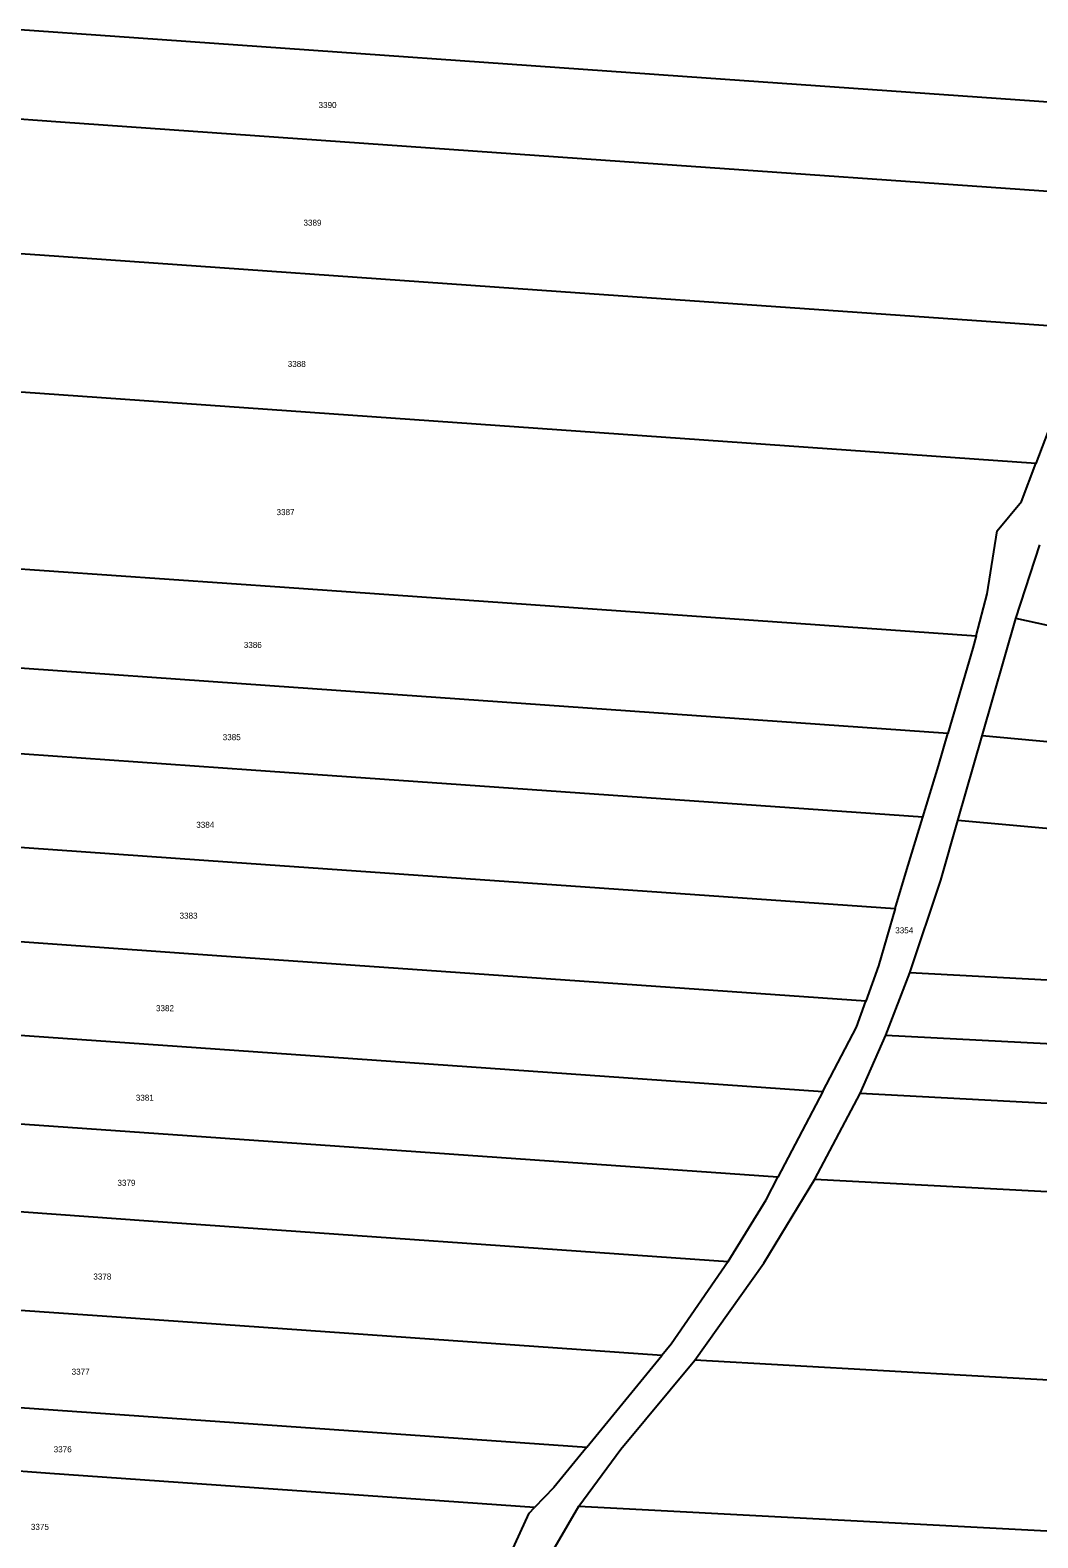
# Model space of a CAD drawing. Extents: x -618848 to -615803, y -1044450 to -1042254.
# Drawn here: x -618090.3 to -617807.4, y -1043928.7 to -1043505.2 of the extents above; entities that cross this region are included whole.
import ezdxf

# ---------------------------------------------------------------- set-up
doc = ezdxf.new("R2010")
doc.units = 0
doc.header["$LTSCALE"] = 0.68
doc.layers.add('1', color=7, linetype='Continuous', lineweight=25)
doc.layers.add('2', color=7, linetype='Continuous')

msp = doc.modelspace()

# ---------------------------------------------------------------- linework, layer by layer
at = {"layer": '1'}
for p, q in [((-618219.3, -1043496.14), (-618059.91, -1043507.35)), ((-618059.91, -1043507.35), (-617900.51, -1043518.56)), ((-617900.51, -1043518.56), (-617741.12, -1043529.77)), ((-618081.73, -1043531.05), (-618240.07, -1043519.91)), ((-617923.38, -1043542.18), (-618081.73, -1043531.05)), ((-617765.04, -1043553.32), (-617923.38, -1043542.18)), ((-618233.95, -1043558), (-618087.61, -1043568.29)), ((-618087.61, -1043568.29), (-617941.26, -1043578.58)), ((-617941.26, -1043578.58), (-617794.92, -1043588.87)), ((-618087.53, -1043607.29), (-618227.31, -1043597.46)), ((-617947.74, -1043617.12), (-618087.53, -1043607.29)), ((-617802.18, -1043611.65), (-617807.96, -1043626.95)), ((-617807.96, -1043626.95), (-617947.74, -1043617.12)), ((-617811.97, -1043637.57), (-617807.96, -1043626.95)), ((-617818.81, -1043645.84), (-617811.97, -1043637.57)), ((-617821.59, -1043663.49), (-617818.81, -1043645.84)), ((-618213.05, -1043648.03), (-618018.9, -1043661.68)), ((-617813.54, -1043670.48), (-617806.81, -1043649.8)), ((-618018.9, -1043661.68), (-617824.74, -1043675.33)), ((-617824.74, -1043675.33), (-617821.59, -1043663.49)), ((-617823.04, -1043703.45), (-617813.54, -1043670.48)), ((-617794.1, -1043674.75), (-617813.54, -1043670.48)), ((-617824.74, -1043675.33), (-617825.67, -1043678.82)), ((-618022.96, -1043689.32), (-618213.29, -1043675.92)), ((-617825.67, -1043678.82), (-617832.62, -1043702.71)), ((-617832.62, -1043702.71), (-618022.96, -1043689.32)), ((-618028.24, -1043713.02), (-618216.78, -1043699.75)), ((-617835.27, -1043711.82), (-617832.62, -1043702.71)), ((-617829.83, -1043727.19), (-617823.04, -1043703.45)), ((-617701.33, -1043714.6), (-617823.04, -1043703.45)), ((-617839.69, -1043726.28), (-618028.24, -1043713.02)), ((-617839.69, -1043726.28), (-617835.27, -1043711.82)), ((-618219.75, -1043725.76), (-618033.58, -1043738.86)), ((-617844.19, -1043740.99), (-617839.69, -1043726.28)), ((-617834.61, -1043743.91), (-617829.83, -1043727.19)), ((-617714.88, -1043737.7), (-617829.83, -1043727.19)), ((-618033.58, -1043738.86), (-617847.42, -1043751.95)), ((-617847.42, -1043751.95), (-617844.19, -1043740.99)), ((-617843.3, -1043769.96), (-617834.61, -1043743.91)), ((-618037.88, -1043765.16), (-618220.04, -1043752.35)), ((-617847.42, -1043751.95), (-617852.15, -1043768)), ((-617855.71, -1043777.97), (-618037.88, -1043765.16)), ((-617852.15, -1043768), (-617855.71, -1043777.97)), ((-617850.05, -1043787.45), (-617843.3, -1043769.96)), ((-617702.9, -1043777.37), (-617843.3, -1043769.96)), ((-618219.67, -1043778.6), (-618043.72, -1043790.98)), ((-617858.32, -1043785.28), (-617855.71, -1043777.97)), ((-617867.78, -1043803.35), (-617858.32, -1043785.28)), ((-617857.25, -1043803.91), (-617850.05, -1043787.45)), ((-617850.05, -1043787.45), (-617669.49, -1043796.98)), ((-618043.72, -1043790.98), (-617867.78, -1043803.35)), ((-618050.25, -1043815.46), (-618220.13, -1043803.51)), ((-617867.78, -1043803.35), (-617880.37, -1043827.41)), ((-617870, -1043827.96), (-617857.25, -1043803.91)), ((-617679.16, -1043813.31), (-617857.25, -1043803.91)), ((-617880.37, -1043827.41), (-618050.25, -1043815.46)), ((-617884.28, -1043851.56), (-617870, -1043827.96)), ((-617883.69, -1043833.75), (-617880.37, -1043827.41)), ((-617870, -1043827.96), (-617694.98, -1043837.2)), ((-618219.72, -1043828.15), (-618057.03, -1043839.59)), ((-617894.34, -1043851.03), (-617883.69, -1043833.75)), ((-618057.03, -1043839.59), (-617894.34, -1043851.03)), ((-617894.34, -1043851.03), (-617910.33, -1043874.25)), ((-617903.65, -1043878.76), (-617884.28, -1043851.56)), ((-618066.05, -1043866.72), (-618219.13, -1043855.95)), ((-617912.97, -1043877.48), (-618066.05, -1043866.72)), ((-617910.33, -1043874.25), (-617912.97, -1043877.48)), ((-617934.01, -1043903.21), (-617912.97, -1043877.48)), ((-617924.48, -1043903.74), (-617903.65, -1043878.76)), ((-617737.52, -1043888.11), (-617903.65, -1043878.76)), ((-618220.42, -1043883.07), (-618077.22, -1043893.14)), ((-618077.22, -1043893.14), (-617934.01, -1043903.21)), ((-618084.79, -1043910.57), (-618220.89, -1043901)), ((-617934.01, -1043903.21), (-617943.25, -1043914.51)), ((-617936.21, -1043919.8), (-617924.48, -1043903.74)), ((-617948.69, -1043920.14), (-618084.79, -1043910.57)), ((-617943.25, -1043914.51), (-617948.69, -1043920.14)), ((-617950.21, -1043921.71), (-617948.69, -1043920.14)), ((-617945.87, -1043936.37), (-617936.21, -1043919.8)), ((-617936.21, -1043919.8), (-617797.75, -1043927.11)), ((-617959.62, -1043942.21), (-617950.21, -1043921.71))]:
    msp.add_line(p, q, dxfattribs=at)

# ---------------------------------------------------------------- texts
at = {"layer": '2'}
for s, p in [('3390', (-618009.32, -1043527.075)), ('3389', (-618013.55, -1043560.135)), ('3388', (-618017.97, -1043599.805)), ('3387', (-618021.11, -1043641.415)), ('3386', (-618030.31, -1043678.725)), ('3385', (-618036.23, -1043704.625)), ('3384', (-618043.65, -1043729.245)), ('3383', (-618048.34, -1043754.765)), ('3354', (-617847.42, -1043758.875)), ('3382', (-618054.96, -1043780.745)), ('3381', (-618060.62, -1043805.905)), ('3379', (-618065.78, -1043829.805)), ('3378', (-618072.55, -1043856.125)), ('3377', (-618078.64, -1043882.845)), ('3376', (-618083.68, -1043904.645)), ('3375', (-618090.08, -1043926.435))]:
    msp.add_text(s, height=1.7, dxfattribs=at).set_placement(p)

doc.saveas('drawing.dxf')
